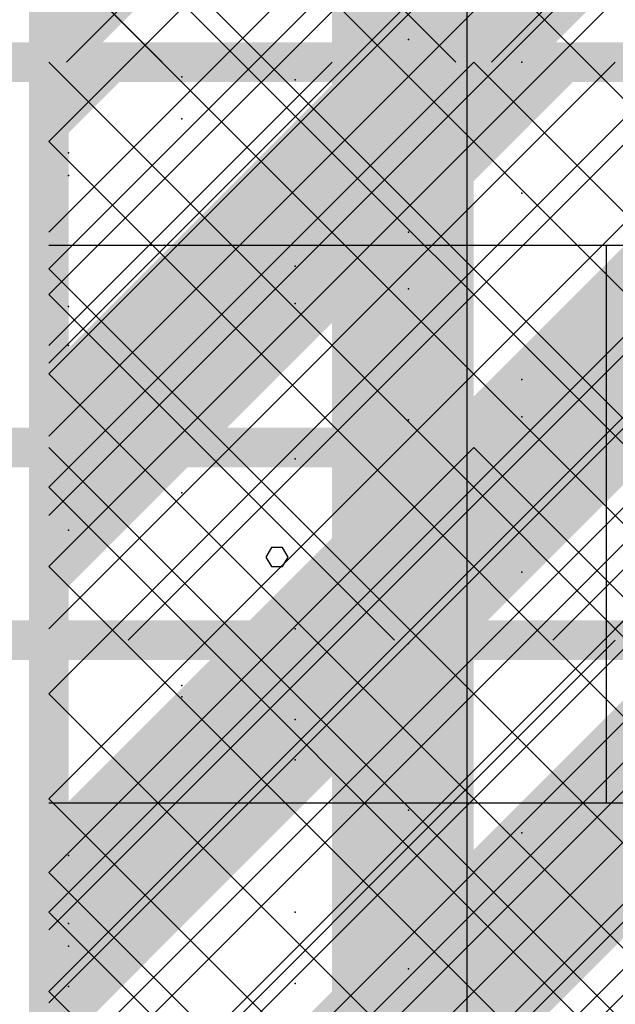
# Model space of a CAD drawing. Extents: x -2 to 113, y -136 to 16.
# Tile 269 of 541: x 49.71 to 51.25, y -30.58 to -28.03. Entities that reach past the tile are written whole.
import ezdxf

# ---------------------------------------------------------------- set-up
doc = ezdxf.new("R2010")
doc.units = 0
doc.header["$MEASUREMENT"] = 0
doc.linetypes.add('SOLID', pattern=[0])
doc.layers.get('0').update_dxf_attribs({"linetype": 'SOLID'})
for name, color, linetype in [('1', 7, 'SOLID'), ('10', 7, 'SOLID'), ('11', 7, 'SOLID'), ('12', 7, 'SOLID'), ('13', 7, 'SOLID'), ('14', 7, 'SOLID'), ('15', 7, 'SOLID'), ('16', 7, 'SOLID'), ('17', 7, 'SOLID'), ('18', 7, 'SOLID'), ('19', 7, 'SOLID'), ('2', 7, 'SOLID'), ('20', 7, 'SOLID'), ('21', 7, 'SOLID'), ('22', 7, 'SOLID'), ('23', 7, 'SOLID'), ('24', 7, 'SOLID'), ('25', 7, 'SOLID'), ('26', 7, 'SOLID'), ('27', 7, 'SOLID'), ('28', 7, 'SOLID'), ('29', 7, 'SOLID'), ('3', 7, 'SOLID'), ('30', 7, 'SOLID'), ('31', 7, 'SOLID'), ('32', 7, 'SOLID'), ('33', 7, 'SOLID'), ('34', 7, 'SOLID'), ('35', 7, 'SOLID'), ('36', 7, 'SOLID'), ('37', 7, 'SOLID'), ('38', 7, 'SOLID'), ('39', 7, 'SOLID'), ('4', 7, 'SOLID'), ('40', 7, 'SOLID'), ('41', 7, 'SOLID'), ('42', 7, 'SOLID'), ('43', 7, 'SOLID'), ('44', 7, 'SOLID'), ('45', 7, 'SOLID'), ('46', 7, 'SOLID'), ('47', 7, 'SOLID'), ('48', 7, 'SOLID'), ('49', 7, 'SOLID'), ('5', 7, 'SOLID'), ('50', 7, 'SOLID'), ('51', 7, 'SOLID'), ('52', 7, 'SOLID'), ('53', 7, 'SOLID'), ('54', 7, 'SOLID'), ('55', 7, 'SOLID'), ('56', 7, 'SOLID'), ('57', 7, 'SOLID'), ('58', 7, 'SOLID'), ('59', 7, 'SOLID'), ('6', 7, 'SOLID'), ('60', 7, 'SOLID'), ('61', 7, 'SOLID'), ('62', 7, 'SOLID'), ('63', 7, 'SOLID'), ('64', 7, 'SOLID'), ('65', 7, 'SOLID'), ('66', 7, 'SOLID'), ('67', 7, 'SOLID'), ('68', 7, 'SOLID'), ('7', 7, 'SOLID'), ('8', 7, 'SOLID'), ('9', 7, 'SOLID')]:
    doc.layers.add(name, color=color, linetype=linetype)

msp = doc.modelspace()

# ---------------------------------------------------------------- linework, layer by layer
at = {"color": 7, "linetype": 'SOLID', "const_width": 0.1029}
msp.add_lwpolyline([(49.7825, -13.1385), (49.7825, -125.6385)], dxfattribs=at)
at = {"color": 7}
for p in [(51.0104, -28.1385), (49.8339, -28.4326), (50.7163, -28.7267), (50.4222, -29.6091), (49.8339, -30.1973), (50.7163, -30.4915)]:
    msp.add_point(p, dxfattribs=at)
at = {"layer": '1', "color": 7, "linetype": 'SOLID', "const_width": 0.1029}
msp.add_lwpolyline([(49.7825, -13.1385), (49.7825, -125.6385)], dxfattribs=at)
at = {"layer": '1', "color": 7, "linetype": 'SOLID'}
for points in [[(49.7825, -28.6134), (54.1942, -28.6134)], [(51.2299, -30.0608), (51.2299, -28.6134)], [(49.7825, -30.0608), (54.1942, -30.0608)]]:
    msp.add_lwpolyline(points, dxfattribs=at)
at = {"layer": '10', "color": 7, "linetype": 'SOLID', "const_width": 0.1029}
msp.add_lwpolyline([(49.7825, -13.1385), (49.7825, -125.6385)], dxfattribs=at)
at = {"layer": '10', "color": 7, "linetype": 'SOLID'}
for points in [[(49.7825, -28.5797), (52.7237, -25.6385)], [(49.7825, -30.0503), (54.1942, -25.6385)], [(50.6648, -30.6385), (54.1942, -27.1091)]]:
    msp.add_lwpolyline(points, dxfattribs=at)
at = {"layer": '10', "color": 7}
for p in [(51.0104, -28.1385), (49.8339, -28.4326), (50.7163, -28.7267), (50.4222, -29.6091), (49.8339, -30.1973), (50.7163, -30.4915)]:
    msp.add_point(p, dxfattribs=at)
at = {"layer": '11', "color": 7, "linetype": 'SOLID', "const_width": 0.1029}
msp.add_lwpolyline([(49.7825, -13.1385), (49.7825, -125.6385)], dxfattribs=at)
at = {"layer": '11', "color": 7, "linetype": 'SOLID'}
for points in [[(50.8681, -45.6385), (50.8681, -25.6385)], [(50.4037, -29.4227), (50.3892, -29.3978), (50.3603, -29.3978), (50.3458, -29.4227), (50.3603, -29.4476), (50.3892, -29.4476), (50.4037, -29.4227)]]:
    msp.add_lwpolyline(points, dxfattribs=at)
at = {"layer": '12', "color": 7, "linetype": 'SOLID', "const_width": 0.1029}
for points in [[(49.7825, -13.1385), (49.7825, -125.6385)], [(13.0178, -29.6385), (13.7531, -29.6385), (14.4884, -35.9896), (48.3119, -35.9896), (49.0472, -29.6385), (49.7825, -29.6385)], [(49.7825, -29.6385), (54.1942, -29.6385)]]:
    msp.add_lwpolyline(points, dxfattribs=at)
at = {"layer": '12', "color": 7, "linetype": 'SOLID'}
msp.add_lwpolyline([(49.7825, -31.1091), (51.2531, -29.6385)], dxfattribs=at)
at = {"layer": '12', "color": 7}
for p in [(50.7163, -28.0797), (49.8339, -28.3738), (50.4222, -28.6679), (51.0104, -28.962), (50.1281, -29.2562), (50.1281, -29.7856), (50.7163, -30.0797), (49.8339, -30.3738)]:
    msp.add_point(p, dxfattribs=at)
at = {"layer": '13', "color": 7, "linetype": 'SOLID', "const_width": 0.1029}
msp.add_lwpolyline([(49.7825, -13.1385), (49.7825, -125.6385)], dxfattribs=at)
at = {"layer": '13', "color": 7, "linetype": 'SOLID'}
for points in [[(50.8681, -45.6385), (50.8681, -25.6385)], [(50.4037, -29.4227), (50.3892, -29.3978), (50.3603, -29.3978), (50.3458, -29.4227), (50.3603, -29.4476), (50.3892, -29.4476), (50.4037, -29.4227)]]:
    msp.add_lwpolyline(points, dxfattribs=at)
at = {"layer": '14', "color": 7, "linetype": 'SOLID', "const_width": 0.1029}
for points in [[(49.7825, -13.1385), (49.7825, -125.6385)], [(13.0178, -29.6385), (13.7531, -29.6385), (14.4884, -39.1771), (48.3119, -39.1771), (49.0472, -29.6385), (49.7825, -29.6385)], [(49.7825, -29.6385), (54.1942, -29.6385)]]:
    msp.add_lwpolyline(points, dxfattribs=at)
at = {"layer": '14', "color": 7}
for p in [(50.7163, -28.0797), (49.8339, -28.3738), (50.4222, -28.6679), (51.0104, -28.962), (50.1281, -29.2562), (50.1281, -29.7856), (50.7163, -30.0797), (49.8339, -30.3738)]:
    msp.add_point(p, dxfattribs=at)
at = {"layer": '15', "color": 7, "linetype": 'SOLID', "const_width": 0.1029}
msp.add_lwpolyline([(49.7825, -13.1385), (49.7825, -125.6385)], dxfattribs=at)
at = {"layer": '15', "color": 7, "linetype": 'SOLID'}
for points in [[(50.8681, -45.6385), (50.8681, -25.6385)], [(50.4037, -29.4227), (50.3892, -29.3978), (50.3603, -29.3978), (50.3458, -29.4227), (50.3603, -29.4476), (50.3892, -29.4476), (50.4037, -29.4227)]]:
    msp.add_lwpolyline(points, dxfattribs=at)
at = {"layer": '16', "color": 7, "linetype": 'SOLID', "const_width": 0.1029}
for points in [[(49.7825, -13.1385), (49.7825, -125.6385)], [(13.0178, -29.6385), (13.7531, -29.6385), (14.4884, -40.0595), (48.3119, -40.0595), (49.0472, -29.6385), (49.7825, -29.6385)], [(49.7825, -29.6385), (54.1942, -29.6385)]]:
    msp.add_lwpolyline(points, dxfattribs=at)
at = {"layer": '16', "color": 7, "linetype": 'SOLID'}
for points in [[(49.7825, -28.7415), (50.8854, -27.6385)], [(49.7828, -27.6385), (49.783, -27.6388), (51.7827, -29.6385)], [(49.9884, -29.6385), (51.9884, -27.6385)], [(51.0913, -29.6385), (53.0913, -27.6385)], [(49.7825, -28.7415), (50.6795, -29.6385)], [(49.7825, -31.1091), (51.2531, -29.6385)]]:
    msp.add_lwpolyline(points, dxfattribs=at)
at = {"layer": '16', "color": 7}
for p in [(50.1281, -29.7856), (50.7163, -30.0797), (49.8339, -30.3738)]:
    msp.add_point(p, dxfattribs=at)
at = {"layer": '17', "color": 7, "linetype": 'SOLID', "const_width": 0.1029}
msp.add_lwpolyline([(49.7825, -13.1385), (49.7825, -125.6385)], dxfattribs=at)
at = {"layer": '17', "color": 7, "linetype": 'SOLID'}
for points in [[(50.8681, -45.6385), (50.8681, -25.6385)], [(50.4037, -29.4227), (50.3892, -29.3978), (50.3603, -29.3978), (50.3458, -29.4227), (50.3603, -29.4476), (50.3892, -29.4476), (50.4037, -29.4227)]]:
    msp.add_lwpolyline(points, dxfattribs=at)
at = {"layer": '18', "color": 7, "linetype": 'SOLID', "const_width": 0.1029}
for points in [[(49.7825, -13.1385), (49.7825, -125.6385)], [(13.0178, -28.1385), (13.7531, -28.1385), (14.4884, -33.0172), (48.3119, -33.0172), (49.0472, -28.1385), (49.7825, -28.1385)], [(49.7825, -28.1385), (54.1942, -28.1385)]]:
    msp.add_lwpolyline(points, dxfattribs=at)
at = {"layer": '18', "color": 7, "linetype": 'SOLID'}
for points in [[(49.7825, -29.6091), (51.2531, -28.1385)], [(50.2237, -30.6385), (52.7237, -28.1385)]]:
    msp.add_lwpolyline(points, dxfattribs=at)
at = {"layer": '18', "color": 7}
for p in [(51.0104, -28.1385), (50.1281, -28.2856), (50.7163, -28.5797), (49.8339, -28.8738), (50.4222, -29.1679), (51.0104, -29.462), (50.1281, -29.7562), (50.4222, -30.3444)]:
    msp.add_point(p, dxfattribs=at)
at = {"layer": '19', "color": 7, "linetype": 'SOLID', "const_width": 0.1029}
msp.add_lwpolyline([(49.7825, -13.1385), (49.7825, -125.6385)], dxfattribs=at)
at = {"layer": '19', "color": 7, "linetype": 'SOLID'}
for points in [[(50.8681, -45.6385), (50.8681, -25.6385)], [(50.4037, -29.4227), (50.3892, -29.3978), (50.3603, -29.3978), (50.3458, -29.4227), (50.3603, -29.4476), (50.3892, -29.4476), (50.4037, -29.4227)]]:
    msp.add_lwpolyline(points, dxfattribs=at)
at = {"layer": '2', "color": 7, "linetype": 'SOLID', "const_width": 0.1029}
msp.add_lwpolyline([(49.7825, -13.1385), (49.7825, -125.6385)], dxfattribs=at)
at = {"layer": '2', "color": 7}
for p in [(50.7163, -28.0797), (49.8339, -28.3738), (50.4222, -28.6679), (51.0104, -28.962), (50.1281, -29.2562), (50.4222, -29.8444), (51.0104, -30.1385), (49.8339, -30.4326)]:
    msp.add_point(p, dxfattribs=at)
at = {"layer": '20', "color": 7, "linetype": 'SOLID', "const_width": 0.1029}
msp.add_lwpolyline([(49.7825, -13.1385), (49.7825, -125.6385)], dxfattribs=at)
at = {"layer": '20', "color": 7}
for p in [(50.7163, -28.0797), (49.8339, -28.3738), (50.4222, -28.6679), (51.0104, -28.962), (50.1281, -29.2562), (50.4222, -29.8444), (51.0104, -30.1385), (49.8339, -30.4326)]:
    msp.add_point(p, dxfattribs=at)
at = {"layer": '21', "color": 7, "linetype": 'SOLID', "const_width": 0.1029}
msp.add_lwpolyline([(49.7825, -13.1385), (49.7825, -125.6385)], dxfattribs=at)
at = {"layer": '21', "color": 7, "linetype": 'SOLID'}
for points in [[(50.8681, -45.6385), (50.8681, -25.6385)], [(50.4037, -29.4227), (50.3892, -29.3978), (50.3603, -29.3978), (50.3458, -29.4227), (50.3603, -29.4476), (50.3892, -29.4476), (50.4037, -29.4227)]]:
    msp.add_lwpolyline(points, dxfattribs=at)
at = {"layer": '22', "color": 7, "linetype": 'SOLID', "const_width": 0.1029}
msp.add_lwpolyline([(49.7825, -13.1385), (49.7825, -125.6385)], dxfattribs=at)
at = {"layer": '22', "color": 7, "linetype": 'SOLID'}
for points in [[(49.7825, -28.5797), (52.7237, -25.6385)], [(49.7825, -30.0503), (54.1942, -25.6385)], [(50.6648, -30.6385), (54.1942, -27.1091)]]:
    msp.add_lwpolyline(points, dxfattribs=at)
at = {"layer": '22', "color": 7}
for p in [(51.0104, -28.1385), (49.8339, -28.4326), (50.7163, -28.7267), (50.4222, -29.6091), (49.8339, -30.1973), (50.7163, -30.4915)]:
    msp.add_point(p, dxfattribs=at)
at = {"layer": '23', "color": 7, "linetype": 'SOLID', "const_width": 0.1029}
msp.add_lwpolyline([(49.7825, -13.1385), (49.7825, -125.6385)], dxfattribs=at)
at = {"layer": '23', "color": 7, "linetype": 'SOLID'}
for points in [[(50.8681, -45.6385), (50.8681, -25.6385)], [(50.4037, -29.4227), (50.3892, -29.3978), (50.3603, -29.3978), (50.3458, -29.4227), (50.3603, -29.4476), (50.3892, -29.4476), (50.4037, -29.4227)]]:
    msp.add_lwpolyline(points, dxfattribs=at)
at = {"layer": '24', "color": 7, "linetype": 'SOLID', "const_width": 0.1029}
msp.add_lwpolyline([(49.7825, -13.1385), (49.7825, -125.6385)], dxfattribs=at)
at = {"layer": '24', "color": 7, "linetype": 'SOLID'}
for points in [[(49.7825, -28.5797), (52.7237, -25.6385)], [(49.7825, -30.0503), (54.1942, -25.6385)], [(50.6648, -30.6385), (54.1942, -27.1091)]]:
    msp.add_lwpolyline(points, dxfattribs=at)
at = {"layer": '24', "color": 7}
for p in [(51.0104, -28.1385), (49.8339, -28.4326), (50.7163, -28.7267), (50.4222, -29.6091), (49.8339, -30.1973), (50.7163, -30.4915)]:
    msp.add_point(p, dxfattribs=at)
at = {"layer": '25', "color": 7, "linetype": 'SOLID', "const_width": 0.1029}
msp.add_lwpolyline([(49.7825, -13.1385), (49.7825, -125.6385)], dxfattribs=at)
at = {"layer": '25', "color": 7, "linetype": 'SOLID'}
for points in [[(50.8681, -45.6385), (50.8681, -25.6385)], [(50.4037, -29.4227), (50.3892, -29.3978), (50.3603, -29.3978), (50.3458, -29.4227), (50.3603, -29.4476), (50.3892, -29.4476), (50.4037, -29.4227)]]:
    msp.add_lwpolyline(points, dxfattribs=at)
at = {"layer": '26', "color": 7, "linetype": 'SOLID', "const_width": 0.1029}
msp.add_lwpolyline([(49.7825, -13.1385), (49.7825, -125.6385)], dxfattribs=at)
at = {"layer": '26', "color": 7}
for p in [(51.0104, -28.1385), (49.8339, -28.4326), (50.7163, -28.7267), (50.4222, -29.6091), (49.8339, -30.1973), (50.7163, -30.4915)]:
    msp.add_point(p, dxfattribs=at)
at = {"layer": '27', "color": 7, "linetype": 'SOLID', "const_width": 0.1029}
msp.add_lwpolyline([(49.7825, -13.1385), (49.7825, -125.6385)], dxfattribs=at)
at = {"layer": '27', "color": 7}
for points in [[(49.7825, -28.9326), (50.9589, -28.2267), (49.7825, -28.9326), (50.7237, -27.9915)], [(49.7825, -27.9915), (50.0178, -27.9915), (49.7825, -27.9915), (49.7825, -28.2267)], [(50.9589, -28.2267), (50.9589, -27.9915), (50.9589, -28.2267), (50.7237, -27.9915)], [(50.9589, -28.9326), (52.1354, -28.2267), (50.9589, -28.9326), (51.9001, -27.9915)], [(50.9589, -27.9915), (51.1942, -27.9915), (50.9589, -27.9915), (50.9589, -28.2267)], [(49.7825, -28.9326), (50.0178, -29.1679), (49.7825, -28.9326), (50.9589, -28.2267)], [(50.9589, -28.9326), (51.1942, -29.1679), (50.9589, -28.9326), (52.1354, -28.2267)], [(49.7825, -28.9326), (49.7825, -29.1679), (49.7825, -28.9326), (50.0178, -29.1679)], [(50.9589, -28.9326), (50.9589, -29.1679), (50.9589, -28.9326), (50.7237, -29.1679)], [(50.9589, -28.9326), (50.9589, -29.1679), (50.9589, -28.9326), (51.1942, -29.1679)], [(49.7825, -30.1091), (50.9589, -29.4032), (49.7825, -30.1091), (50.7237, -29.1679)], [(49.7825, -29.1679), (50.0178, -29.1679), (49.7825, -29.1679), (49.7825, -29.4032)], [(50.9589, -29.4032), (50.9589, -29.1679), (50.9589, -29.4032), (50.7237, -29.1679)], [(50.9589, -30.1091), (52.1354, -29.4032), (50.9589, -30.1091), (51.9001, -29.1679)], [(50.9589, -29.1679), (51.1942, -29.1679), (50.9589, -29.1679), (50.9589, -29.4032)], [(49.7825, -30.1091), (50.0178, -30.3444), (49.7825, -30.1091), (50.9589, -29.4032)], [(50.9589, -30.1091), (51.1942, -30.3444), (50.9589, -30.1091), (52.1354, -29.4032)], [(49.7825, -30.1091), (49.7825, -30.3444), (49.7825, -30.1091), (50.0178, -30.3444)], [(50.9589, -30.1091), (50.9589, -30.3444), (50.9589, -30.1091), (50.7237, -30.3444)], [(50.9589, -30.1091), (50.9589, -30.3444), (50.9589, -30.1091), (51.1942, -30.3444)], [(49.7825, -31.2856), (50.9589, -30.5797), (49.7825, -31.2856), (50.7237, -30.3444)], [(49.7825, -30.3444), (50.0178, -30.3444), (49.7825, -30.3444), (49.7825, -30.5797)], [(50.9589, -30.5797), (50.9589, -30.3444), (50.9589, -30.5797), (50.7237, -30.3444)], [(50.9589, -31.2856), (52.1354, -30.5797), (50.9589, -31.2856), (51.9001, -30.3444)], [(50.9589, -30.3444), (51.1942, -30.3444), (50.9589, -30.3444), (50.9589, -30.5797)], [(49.7825, -31.2856), (50.0178, -31.5209), (49.7825, -31.2856), (50.9589, -30.5797)], [(50.9589, -31.2856), (51.1942, -31.5209), (50.9589, -31.2856), (52.1354, -30.5797)]]:
    msp.add_solid(points, dxfattribs=at)
at = {"layer": '28', "color": 7, "linetype": 'SOLID', "const_width": 0.1029}
msp.add_lwpolyline([(49.7825, -13.1385), (49.7825, -125.6385)], dxfattribs=at)
at = {"layer": '28', "color": 7}
for p in [(51.0104, -28.1385), (49.8339, -28.4326), (50.7163, -28.7267), (50.4222, -29.6091), (49.8339, -30.1973), (50.7163, -30.4915)]:
    msp.add_point(p, dxfattribs=at)
at = {"layer": '29', "color": 7, "linetype": 'SOLID', "const_width": 0.1029}
msp.add_lwpolyline([(49.7825, -13.1385), (49.7825, -125.6385)], dxfattribs=at)
at = {"layer": '29', "color": 7}
for p in [(51.0104, -28.1385), (49.8339, -28.4326), (50.7163, -28.7267), (50.4222, -29.6091), (49.8339, -30.1973), (50.7163, -30.4915)]:
    msp.add_point(p, dxfattribs=at)
at = {"layer": '3', "color": 7, "linetype": 'SOLID', "const_width": 0.1029}
msp.add_lwpolyline([(49.7825, -13.1385), (49.7825, -125.6385)], dxfattribs=at)
at = {"layer": '3', "color": 7, "linetype": 'SOLID'}
for points in [[(50.8681, -45.6385), (50.8681, -25.6385)], [(50.4037, -29.4227), (50.3892, -29.3978), (50.3603, -29.3978), (50.3458, -29.4227), (50.3603, -29.4476), (50.3892, -29.4476), (50.4037, -29.4227)]]:
    msp.add_lwpolyline(points, dxfattribs=at)
at = {"layer": '30', "color": 7, "linetype": 'SOLID', "const_width": 0.1029}
for points in [[(49.7825, -13.1385), (49.7825, -125.6385)], [(13.0178, -28.1385), (13.7531, -28.1385), (14.4884, -33.0172), (48.3119, -33.0172), (49.0472, -28.1385), (49.7825, -28.1385)], [(49.7825, -28.1385), (54.1942, -28.1385)]]:
    msp.add_lwpolyline(points, dxfattribs=at)
at = {"layer": '30', "color": 7, "linetype": 'SOLID'}
for points in [[(50.2237, -28.1385), (52.7237, -25.6385)], [(49.7825, -28.8738), (50.5178, -28.1385)], [(49.7825, -29.6091), (51.2531, -28.1385)], [(49.7825, -30.3444), (51.9884, -28.1385)], [(50.2237, -30.6385), (52.7237, -28.1385)], [(50.9589, -30.6385), (53.4589, -28.1385)]]:
    msp.add_lwpolyline(points, dxfattribs=at)
at = {"layer": '30', "color": 7}
msp.add_point((51.0104, -28.1385), dxfattribs=at)
at = {"layer": '31', "color": 7, "linetype": 'SOLID', "const_width": 0.1029}
msp.add_lwpolyline([(49.7825, -13.1385), (49.7825, -125.6385)], dxfattribs=at)
at = {"layer": '31', "color": 7, "linetype": 'SOLID'}
for points in [[(49.7825, -28.5797), (52.7237, -25.6385)], [(49.7825, -30.0503), (54.1942, -25.6385)], [(50.8681, -45.6385), (50.8681, -25.6385)], [(49.7825, -31.5209), (54.1942, -27.1091)], [(50.4037, -29.4227), (50.3892, -29.3978), (50.3603, -29.3978), (50.3458, -29.4227), (50.3603, -29.4476), (50.3892, -29.4476), (50.4037, -29.4227)]]:
    msp.add_lwpolyline(points, dxfattribs=at)
at = {"layer": '31', "color": 7}
for p in [(51.0104, -28.1385), (49.8339, -28.4326), (50.7163, -28.7267), (50.4222, -29.6091), (49.8339, -30.1973), (50.7163, -30.4915)]:
    msp.add_point(p, dxfattribs=at)
at = {"layer": '32', "color": 7, "linetype": 'SOLID', "const_width": 0.1029}
msp.add_lwpolyline([(49.7825, -13.1385), (49.7825, -125.6385)], dxfattribs=at)
at = {"layer": '32', "color": 7, "linetype": 'SOLID'}
for points in [[(49.7825, -28.5797), (52.7237, -25.6385)], [(49.7825, -30.0503), (54.1942, -25.6385)], [(49.7825, -31.5209), (54.1942, -27.1091)]]:
    msp.add_lwpolyline(points, dxfattribs=at)
at = {"layer": '32', "color": 7}
for p in [(51.0104, -28.1385), (49.8339, -28.4326), (50.7163, -28.7267), (50.4222, -29.6091), (49.8339, -30.1973), (50.7163, -30.4915)]:
    msp.add_point(p, dxfattribs=at)
at = {"layer": '33', "color": 7, "linetype": 'SOLID', "const_width": 0.1029}
msp.add_lwpolyline([(49.7825, -13.1385), (49.7825, -125.6385)], dxfattribs=at)
at = {"layer": '33', "color": 7, "linetype": 'SOLID'}
for points in [[(49.7825, -28.5797), (52.7237, -25.6385)], [(49.7825, -30.0503), (54.1942, -25.6385)], [(49.7825, -31.5209), (54.1942, -27.1091)]]:
    msp.add_lwpolyline(points, dxfattribs=at)
at = {"layer": '33', "color": 7}
for p in [(51.0104, -28.1385), (49.8339, -28.4326), (50.7163, -28.7267), (50.4222, -29.6091), (49.8339, -30.1973), (50.7163, -30.4915)]:
    msp.add_point(p, dxfattribs=at)
at = {"layer": '34', "color": 7, "linetype": 'SOLID', "const_width": 0.1029}
msp.add_lwpolyline([(49.7825, -13.1385), (49.7825, -125.6385)], dxfattribs=at)
at = {"layer": '34', "color": 7, "linetype": 'SOLID'}
for points in [[(49.7825, -28.5797), (52.7237, -25.6385)], [(49.7825, -30.0503), (54.1942, -25.6385)], [(49.7825, -31.5209), (54.1942, -27.1091)]]:
    msp.add_lwpolyline(points, dxfattribs=at)
at = {"layer": '34', "color": 7}
for p in [(51.0104, -28.1385), (49.8339, -28.4326), (50.7163, -28.7267), (50.4222, -29.6091), (49.8339, -30.1973), (50.7163, -30.4915)]:
    msp.add_point(p, dxfattribs=at)
at = {"layer": '35', "color": 7, "linetype": 'SOLID', "const_width": 0.1029}
msp.add_lwpolyline([(49.7825, -13.1385), (49.7825, -125.6385)], dxfattribs=at)
at = {"layer": '35', "color": 7, "linetype": 'SOLID'}
for points in [[(49.7825, -28.5797), (52.7237, -25.6385)], [(49.7825, -30.0503), (54.1942, -25.6385)], [(49.7825, -31.5209), (54.1942, -27.1091)]]:
    msp.add_lwpolyline(points, dxfattribs=at)
at = {"layer": '35', "color": 7}
for p in [(51.0104, -28.1385), (49.8339, -28.4326), (50.7163, -28.7267), (50.4222, -29.6091), (49.8339, -30.1973), (50.7163, -30.4915)]:
    msp.add_point(p, dxfattribs=at)
at = {"layer": '36', "color": 7, "linetype": 'SOLID', "const_width": 0.1029}
msp.add_lwpolyline([(49.7825, -13.1385), (49.7825, -125.6385)], dxfattribs=at)
at = {"layer": '36', "color": 7, "linetype": 'SOLID'}
for points in [[(49.7825, -28.5797), (52.7237, -25.6385)], [(49.7825, -30.0503), (54.1942, -25.6385)], [(49.7825, -31.5209), (54.1942, -27.1091)]]:
    msp.add_lwpolyline(points, dxfattribs=at)
at = {"layer": '36', "color": 7}
for p in [(51.0104, -28.1385), (49.8339, -28.4326), (50.7163, -28.7267), (50.4222, -29.6091), (49.8339, -30.1973), (50.7163, -30.4915)]:
    msp.add_point(p, dxfattribs=at)
at = {"layer": '37', "color": 7, "linetype": 'SOLID', "const_width": 0.1029}
msp.add_lwpolyline([(49.7825, -13.1385), (49.7825, -125.6385)], dxfattribs=at)
at = {"layer": '37', "color": 7, "linetype": 'SOLID'}
for points in [[(49.7825, -28.5797), (52.7237, -25.6385)], [(49.7825, -30.0503), (54.1942, -25.6385)], [(49.7825, -31.5209), (54.1942, -27.1091)]]:
    msp.add_lwpolyline(points, dxfattribs=at)
at = {"layer": '37', "color": 7}
for p in [(51.0104, -28.1385), (49.8339, -28.4326), (50.7163, -28.7267), (50.4222, -29.6091), (49.8339, -30.1973), (50.7163, -30.4915)]:
    msp.add_point(p, dxfattribs=at)
at = {"layer": '38', "color": 7, "linetype": 'SOLID', "const_width": 0.1029}
msp.add_lwpolyline([(49.7825, -13.1385), (49.7825, -125.6385)], dxfattribs=at)
at = {"layer": '38', "color": 7, "linetype": 'SOLID'}
for points in [[(49.7825, -28.5797), (52.7237, -25.6385)], [(49.7825, -30.0503), (54.1942, -25.6385)], [(49.7825, -31.5209), (54.1942, -27.1091)]]:
    msp.add_lwpolyline(points, dxfattribs=at)
at = {"layer": '38', "color": 7}
for p in [(51.0104, -28.1385), (49.8339, -28.4326), (50.7163, -28.7267), (50.4222, -29.6091), (49.8339, -30.1973), (50.7163, -30.4915)]:
    msp.add_point(p, dxfattribs=at)
at = {"layer": '39', "color": 7, "linetype": 'SOLID', "const_width": 0.1029}
for points in [[(49.7825, -13.1385), (49.7825, -125.6385)], [(13.0178, -28.1385), (13.7531, -28.1385), (14.4884, -31.1422), (48.3119, -31.1422), (49.0472, -28.1385), (49.7825, -28.1385)], [(49.7825, -28.1385), (54.1942, -28.1385)]]:
    msp.add_lwpolyline(points, dxfattribs=at)
at = {"layer": '39', "color": 7, "linetype": 'SOLID'}
for points in [[(50.5913, -28.1385), (53.0913, -25.6385)], [(49.7825, -26.7415), (51.1795, -28.1385)], [(49.7825, -27.8444), (50.0766, -28.1385)], [(49.7825, -29.6091), (51.2531, -28.1385)], [(49.7825, -31.0797), (52.7237, -28.1385)]]:
    msp.add_lwpolyline(points, dxfattribs=at)
at = {"layer": '39', "color": 7}
for p in [(50.1281, -28.2856), (50.7163, -28.5797), (49.8339, -28.8738), (50.4222, -29.1679), (51.0104, -29.462), (50.1281, -29.7562), (50.4222, -30.3444)]:
    msp.add_point(p, dxfattribs=at)
at = {"layer": '4', "color": 7, "linetype": 'SOLID', "const_width": 0.1029}
for points in [[(49.7825, -13.1385), (49.7825, -125.6385)], [(13.0178, -29.6385), (13.7531, -29.6385), (14.4884, -33.6734), (48.3119, -33.6734), (49.0472, -29.6385), (49.7825, -29.6385)], [(49.7825, -29.6385), (54.1942, -29.6385)]]:
    msp.add_lwpolyline(points, dxfattribs=at)
at = {"layer": '4', "color": 7, "linetype": 'SOLID'}
msp.add_lwpolyline([(49.7825, -31.1091), (51.2531, -29.6385)], dxfattribs=at)
at = {"layer": '4', "color": 7}
for p in [(51.0104, -28.1385), (49.8339, -28.4326), (50.7163, -28.7267), (50.4222, -29.6091), (50.1281, -29.7856), (50.7163, -30.0797), (49.8339, -30.3738)]:
    msp.add_point(p, dxfattribs=at)
at = {"layer": '40', "color": 7, "linetype": 'SOLID', "const_width": 0.1029}
msp.add_lwpolyline([(49.7825, -13.1385), (49.7825, -125.6385)], dxfattribs=at)
at = {"layer": '40', "color": 7}
for p in [(51.0104, -28.1385), (49.8339, -28.4326), (50.7163, -28.7267), (50.4222, -29.6091), (49.8339, -30.1973), (50.7163, -30.4915)]:
    msp.add_point(p, dxfattribs=at)
at = {"layer": '41', "color": 7, "linetype": 'SOLID', "const_width": 0.1029}
for points in [[(49.7825, -13.1385), (49.7825, -125.6385)], [(13.0178, -28.1385), (13.7531, -28.1385), (14.4884, -31.1422), (48.3119, -31.1422), (49.0472, -28.1385), (49.7825, -28.1385)], [(49.7825, -28.1385), (54.1942, -28.1385)]]:
    msp.add_lwpolyline(points, dxfattribs=at)
at = {"layer": '41', "color": 7, "linetype": 'SOLID'}
msp.add_lwpolyline([(50.2237, -28.1385), (52.7237, -25.6385)], dxfattribs=at)
at = {"layer": '41', "color": 7}
msp.add_point((51.0104, -28.1385), dxfattribs=at)
for points in [[(49.7825, -29.0797), (50.9589, -28.3738), (49.7825, -29.0797), (50.7237, -28.1385)], [(49.7825, -28.1385), (50.0178, -28.1385), (49.7825, -28.1385), (49.7825, -28.3738)], [(50.9589, -28.3738), (50.9589, -28.1385), (50.9589, -28.3738), (50.7237, -28.1385)], [(50.9589, -29.0797), (52.1354, -28.3738), (50.9589, -29.0797), (51.9001, -28.1385)], [(50.9589, -28.1385), (51.1942, -28.1385), (50.9589, -28.1385), (50.9589, -28.3738)], [(49.7825, -29.0797), (50.0178, -29.315), (49.7825, -29.0797), (50.9589, -28.3738)], [(50.9589, -29.0797), (51.1942, -29.315), (50.9589, -29.0797), (52.1354, -28.3738)], [(49.7825, -29.0797), (49.7825, -29.315), (49.7825, -29.0797), (50.0178, -29.315)], [(50.9589, -29.0797), (50.9589, -29.315), (50.9589, -29.0797), (50.7237, -29.315)], [(50.9589, -29.0797), (50.9589, -29.315), (50.9589, -29.0797), (51.1942, -29.315)], [(49.7825, -30.2562), (50.9589, -29.5503), (49.7825, -30.2562), (50.7237, -29.315)], [(49.7825, -29.315), (50.0178, -29.315), (49.7825, -29.315), (49.7825, -29.5503)], [(50.9589, -29.5503), (50.9589, -29.315), (50.9589, -29.5503), (50.7237, -29.315)], [(50.9589, -30.2562), (52.1354, -29.5503), (50.9589, -30.2562), (51.9001, -29.315)], [(50.9589, -29.315), (51.1942, -29.315), (50.9589, -29.315), (50.9589, -29.5503)], [(49.7825, -30.2562), (50.0178, -30.4915), (49.7825, -30.2562), (50.9589, -29.5503)], [(50.9589, -30.2562), (51.1942, -30.4915), (50.9589, -30.2562), (52.1354, -29.5503)], [(49.7825, -30.2562), (49.7825, -30.4915), (49.7825, -30.2562), (50.0178, -30.4915)], [(50.9589, -30.2562), (50.9589, -30.4915), (50.9589, -30.2562), (50.7237, -30.4915)], [(50.9589, -30.2562), (50.9589, -30.4915), (50.9589, -30.2562), (51.1942, -30.4915)], [(50.0178, -30.4915), (49.7826, -30.4915), (49.8708, -30.6385), (49.7826, -30.6385)], [(50.9589, -30.4915), (50.7237, -30.4915), (50.9589, -30.6385), (50.5766, -30.6385)], [(51.1942, -30.4915), (50.9589, -30.4915), (51.0472, -30.6385), (50.9589, -30.6385)]]:
    msp.add_solid(points, dxfattribs=at)
at = {"layer": '42', "color": 7, "linetype": 'SOLID', "const_width": 0.1029}
msp.add_lwpolyline([(49.7825, -13.1385), (49.7825, -125.6385)], dxfattribs=at)
at = {"layer": '42', "color": 7}
for p in [(51.0104, -28.1385), (49.8339, -28.4326), (50.7163, -28.7267), (50.4222, -29.6091), (49.8339, -30.1973), (50.7163, -30.4915)]:
    msp.add_point(p, dxfattribs=at)
at = {"layer": '43', "color": 7, "linetype": 'SOLID', "const_width": 0.1029}
msp.add_lwpolyline([(49.7825, -13.1385), (49.7825, -125.6385)], dxfattribs=at)
at = {"layer": '43', "color": 7, "linetype": 'SOLID'}
for points in [[(49.7825, -28.5797), (52.7237, -25.6385)], [(49.7825, -30.0503), (54.1942, -25.6385)], [(49.7825, -31.5209), (54.1942, -27.1091)]]:
    msp.add_lwpolyline(points, dxfattribs=at)
at = {"layer": '43', "color": 7}
for p in [(51.0104, -28.1385), (49.8339, -28.4326), (50.7163, -28.7267), (50.4222, -29.6091), (49.8339, -30.1973), (50.7163, -30.4915)]:
    msp.add_point(p, dxfattribs=at)
at = {"layer": '44', "color": 7, "linetype": 'SOLID', "const_width": 0.1029}
msp.add_lwpolyline([(49.7825, -13.1385), (49.7825, -125.6385)], dxfattribs=at)
at = {"layer": '44', "color": 7, "linetype": 'SOLID'}
for points in [[(50.8681, -45.6385), (50.8681, -25.6385)], [(50.4037, -29.4227), (50.3892, -29.3978), (50.3603, -29.3978), (50.3458, -29.4227), (50.3603, -29.4476), (50.3892, -29.4476), (50.4037, -29.4227)]]:
    msp.add_lwpolyline(points, dxfattribs=at)
at = {"layer": '45', "color": 7, "linetype": 'SOLID', "const_width": 0.1029}
msp.add_lwpolyline([(49.7825, -13.1385), (49.7825, -125.6385)], dxfattribs=at)
at = {"layer": '45', "color": 7}
for p in [(51.0104, -28.1385), (49.8339, -28.4326), (50.7163, -28.7267), (50.4222, -29.6091), (49.8339, -30.1973), (50.7163, -30.4915)]:
    msp.add_point(p, dxfattribs=at)
at = {"layer": '46', "color": 7, "linetype": 'SOLID', "const_width": 0.1029}
msp.add_lwpolyline([(49.7825, -13.1385), (49.7825, -125.6385)], dxfattribs=at)
at = {"layer": '46', "color": 7, "linetype": 'SOLID'}
for points in [[(49.7825, -28.9197), (52.7237, -25.9785)], [(49.7825, -30.3903), (54.1942, -25.9785)], [(49.7825, -31.8609), (54.1942, -27.4491)]]:
    msp.add_lwpolyline(points, dxfattribs=at)
at = {"layer": '46', "color": 7}
for p in [(50.4222, -28.1844), (51.0104, -28.4785), (49.8339, -28.7726), (50.7163, -29.0667), (50.4222, -29.9491), (49.8339, -30.5373)]:
    msp.add_point(p, dxfattribs=at)
at = {"layer": '47', "color": 7, "linetype": 'SOLID', "const_width": 0.1029}
msp.add_lwpolyline([(49.7825, -13.1385), (49.7825, -125.6385)], dxfattribs=at)
at = {"layer": '47', "color": 7, "linetype": 'SOLID'}
for points in [[(49.7825, -28.3444), (51.9884, -26.1385)], [(49.7825, -29.4473), (53.0913, -26.1385)], [(49.7825, -30.5503), (54.1942, -26.1385)], [(49.7825, -27.2415), (53.1795, -30.6385)], [(50.7972, -30.6385), (54.1942, -27.2415)], [(49.7825, -28.3444), (52.0766, -30.6385)], [(49.7825, -29.4473), (50.9737, -30.6385)], [(49.7825, -30.5503), (49.8707, -30.6385)]]:
    msp.add_lwpolyline(points, dxfattribs=at)
at = {"layer": '48', "color": 7, "linetype": 'SOLID', "const_width": 0.1029}
msp.add_lwpolyline([(49.7825, -13.1385), (49.7825, -125.6385)], dxfattribs=at)
at = {"layer": '48', "color": 7}
for p in [(51.0104, -28.1385), (49.8339, -28.4326), (50.7163, -28.7267), (50.4222, -29.6091), (49.8339, -30.1973), (50.7163, -30.4915)]:
    msp.add_point(p, dxfattribs=at)
at = {"layer": '49', "color": 7, "linetype": 'SOLID', "const_width": 0.1029}
for points in [[(49.7825, -13.1385), (49.7825, -125.6385)], [(13.0178, -28.1385), (13.7531, -28.1385), (14.4884, -35.9896), (48.3119, -35.9896), (49.0472, -28.1385), (49.7825, -28.1385)], [(49.7825, -28.1385), (54.1942, -28.1385)]]:
    msp.add_lwpolyline(points, dxfattribs=at)
at = {"layer": '49', "color": 7, "linetype": 'SOLID'}
for points in [[(49.7825, -29.6091), (51.2531, -28.1385)], [(49.7825, -31.0797), (52.7237, -28.1385)]]:
    msp.add_lwpolyline(points, dxfattribs=at)
at = {"layer": '49', "color": 7}
for p in [(50.1281, -28.2856), (50.7163, -28.5797), (49.8339, -28.8738), (50.4222, -29.1679), (51.0104, -29.462), (50.1281, -29.7562), (50.4222, -30.3444)]:
    msp.add_point(p, dxfattribs=at)
at = {"layer": '5', "color": 7, "linetype": 'SOLID', "const_width": 0.1029}
msp.add_lwpolyline([(49.7825, -13.1385), (49.7825, -125.6385)], dxfattribs=at)
at = {"layer": '5', "color": 7, "linetype": 'SOLID'}
for points in [[(50.8681, -45.6385), (50.8681, -25.6385)], [(50.4037, -29.4227), (50.3892, -29.3978), (50.3603, -29.3978), (50.3458, -29.4227), (50.3603, -29.4476), (50.3892, -29.4476), (50.4037, -29.4227)]]:
    msp.add_lwpolyline(points, dxfattribs=at)
at = {"layer": '50', "color": 7, "linetype": 'SOLID', "const_width": 0.1029}
msp.add_lwpolyline([(49.7825, -13.1385), (49.7825, -125.6385)], dxfattribs=at)
at = {"layer": '50', "color": 7, "linetype": 'SOLID'}
for points in [[(49.7825, -29.1091), (51.2531, -27.6385)], [(49.7825, -30.5797), (52.7237, -27.6385)], [(50.1942, -31.6385), (54.1942, -27.6385)]]:
    msp.add_lwpolyline(points, dxfattribs=at)
at = {"layer": '50', "color": 7}
for p in [(50.7163, -28.0797), (49.8339, -28.3738), (50.4222, -28.6679), (51.0104, -28.962), (50.1281, -29.2562), (50.4222, -29.8444), (51.0104, -30.1385), (49.8339, -30.4326)]:
    msp.add_point(p, dxfattribs=at)
at = {"layer": '51', "color": 7, "linetype": 'SOLID', "const_width": 0.1029}
msp.add_lwpolyline([(49.7825, -13.1385), (49.7825, -125.6385)], dxfattribs=at)
at = {"layer": '51', "color": 7, "linetype": 'SOLID'}
for points in [[(49.7825, -28.5797), (52.7237, -25.6385)], [(49.7825, -29.315), (53.4589, -25.6385)], [(49.7825, -30.0503), (54.1942, -25.6385)], [(49.7825, -30.7856), (54.1942, -26.3738)], [(49.7825, -31.5209), (54.1942, -27.1091)]]:
    msp.add_lwpolyline(points, dxfattribs=at)
at = {"layer": '52', "color": 7, "linetype": 'SOLID', "const_width": 0.1029}
msp.add_lwpolyline([(49.7825, -13.1385), (49.7825, -125.6385)], dxfattribs=at)
at = {"layer": '52', "color": 7}
for p in [(50.1281, -28.1762), (50.4222, -28.7644), (51.0104, -29.0585), (49.8339, -29.3526), (50.7163, -29.6467), (50.4222, -30.5291)]:
    msp.add_point(p, dxfattribs=at)
at = {"layer": '53', "color": 7, "linetype": 'SOLID', "const_width": 0.1029}
msp.add_lwpolyline([(49.7825, -13.1385), (49.7825, -125.6385)], dxfattribs=at)
at = {"layer": '53', "color": 7}
for p in [(51.0104, -28.1385), (49.8339, -28.4326), (50.7163, -28.7267), (50.4222, -29.6091), (49.8339, -30.1973), (50.7163, -30.4915)]:
    msp.add_point(p, dxfattribs=at)
at = {"layer": '54', "color": 7, "linetype": 'SOLID', "const_width": 0.1029}
msp.add_lwpolyline([(49.7825, -13.1385), (49.7825, -125.6385)], dxfattribs=at)
at = {"layer": '54', "color": 7, "linetype": 'SOLID'}
for points in [[(49.7825, -28.9473), (53.0913, -25.6385)], [(49.7825, -30.0503), (54.1942, -25.6385)], [(49.7825, -26.7415), (54.1942, -31.1532)], [(49.7825, -31.1532), (54.1942, -26.7415)], [(49.7825, -27.8444), (54.1942, -32.2562)], [(49.7825, -28.9473), (53.9737, -33.1385)], [(49.7825, -30.0503), (52.8707, -33.1385)]]:
    msp.add_lwpolyline(points, dxfattribs=at)
at = {"layer": '55', "color": 7, "linetype": 'SOLID', "const_width": 0.1029}
msp.add_lwpolyline([(49.7825, -13.1385), (49.7825, -125.6385)], dxfattribs=at)
at = {"layer": '55', "color": 7, "linetype": 'SOLID'}
for points in [[(50.8681, -45.6385), (50.8681, -25.6385)], [(50.4037, -29.4227), (50.3892, -29.3978), (50.3603, -29.3978), (50.3458, -29.4227), (50.3603, -29.4476), (50.3892, -29.4476), (50.4037, -29.4227)]]:
    msp.add_lwpolyline(points, dxfattribs=at)
at = {"layer": '56', "color": 7, "linetype": 'SOLID', "const_width": 0.1029}
for points in [[(49.7825, -13.1385), (49.7825, -125.6385)], [(13.0178, -28.1385), (13.7531, -28.1385), (14.4884, -34.1146), (48.3119, -34.1146), (49.0472, -28.1385), (49.7825, -28.1385)], [(49.7825, -28.1385), (54.1942, -28.1385)]]:
    msp.add_lwpolyline(points, dxfattribs=at)
at = {"layer": '56', "color": 7, "linetype": 'SOLID'}
for points in [[(49.8284, -28.1385), (51.9884, -25.9785)], [(50.9313, -28.1385), (53.0913, -25.9785)], [(49.7825, -27.0815), (50.8395, -28.1385)], [(49.7825, -29.2415), (50.8854, -28.1385)], [(49.7825, -30.3444), (51.9884, -28.1385)], [(49.7828, -28.1385), (49.7832, -28.1389), (52.2827, -30.6385)], [(50.5913, -30.6385), (53.0913, -28.1385)], [(50.8856, -28.1385), (52.3281, -29.581), (53.3856, -30.6385)], [(49.7825, -29.2415), (51.1795, -30.6385)], [(49.7825, -30.3444), (50.0766, -30.6385)]]:
    msp.add_lwpolyline(points, dxfattribs=at)
at = {"layer": '57', "color": 7, "linetype": 'SOLID', "const_width": 0.1029}
msp.add_lwpolyline([(49.7825, -13.1385), (49.7825, -125.6385)], dxfattribs=at)
at = {"layer": '57', "color": 7}
msp.add_solid([(50.5178, -33.1385), (50.8854, -33.1385), (50.5178, -25.6385), (50.8854, -25.6385)], dxfattribs=at)
at = {"layer": '58', "color": 7, "linetype": 'SOLID', "const_width": 0.1029}
msp.add_lwpolyline([(49.7825, -13.1385), (49.7825, -125.6385)], dxfattribs=at)
at = {"layer": '58', "color": 7, "linetype": 'SOLID'}
for points in [[(50.8681, -45.6385), (50.8681, -25.6385)], [(50.4037, -29.4227), (50.3892, -29.3978), (50.3603, -29.3978), (50.3458, -29.4227), (50.3603, -29.4476), (50.3892, -29.4476), (50.4037, -29.4227)]]:
    msp.add_lwpolyline(points, dxfattribs=at)
at = {"layer": '59', "color": 7, "linetype": 'SOLID', "const_width": 0.1029}
msp.add_lwpolyline([(49.7825, -13.1385), (49.7825, -125.6385)], dxfattribs=at)
at = {"layer": '59', "color": 7}
for p in [(51.0104, -28.1385), (49.8339, -28.4326), (50.7163, -28.7267), (50.4222, -29.6091), (49.8339, -30.1973), (50.7163, -30.4915)]:
    msp.add_point(p, dxfattribs=at)
at = {"layer": '6', "color": 7, "linetype": 'SOLID', "const_width": 0.1029}
msp.add_lwpolyline([(49.7825, -13.1385), (49.7825, -125.6385)], dxfattribs=at)
at = {"layer": '6', "color": 7, "linetype": 'SOLID'}
for points in [[(49.7825, -28.6744), (51.9884, -26.4685)], [(49.7825, -29.7773), (53.0913, -26.4685)], [(49.7825, -30.8803), (54.1942, -26.4685)], [(49.7825, -27.5715), (54.1942, -31.9832)], [(49.7825, -31.9832), (54.1942, -27.5715)], [(49.7825, -28.6744), (54.1942, -33.0862)], [(49.7825, -29.7773), (53.1437, -33.1385)]]:
    msp.add_lwpolyline(points, dxfattribs=at)
at = {"layer": '60', "color": 7, "linetype": 'SOLID', "const_width": 0.1029}
msp.add_lwpolyline([(49.7825, -13.1385), (49.7825, -125.6385)], dxfattribs=at)
at = {"layer": '60', "color": 7, "linetype": 'SOLID'}
for points in [[(50.8681, -45.6385), (50.8681, -25.6385)], [(50.4037, -29.4227), (50.3892, -29.3978), (50.3603, -29.3978), (50.3458, -29.4227), (50.3603, -29.4476), (50.3892, -29.4476), (50.4037, -29.4227)]]:
    msp.add_lwpolyline(points, dxfattribs=at)
at = {"layer": '61', "color": 7, "linetype": 'SOLID', "const_width": 0.1029}
for points in [[(49.7825, -13.1385), (49.7825, -125.6385)], [(13.0178, -28.1385), (13.7531, -28.1385), (14.4884, -31.1422), (48.3119, -31.1422), (49.0472, -28.1385), (49.7825, -28.1385)], [(49.7825, -28.1385), (54.1942, -28.1385)]]:
    msp.add_lwpolyline(points, dxfattribs=at)
at = {"layer": '61', "color": 7, "linetype": 'SOLID'}
for points in [[(50.2237, -28.1385), (52.7237, -25.6385)], [(49.7825, -29.6091), (51.2531, -28.1385)], [(50.2237, -30.6385), (52.7237, -28.1385)]]:
    msp.add_lwpolyline(points, dxfattribs=at)
at = {"layer": '61', "color": 7}
for p in [(51.0104, -28.1385), (50.1281, -28.2856), (50.7163, -28.5797), (49.8339, -28.8738), (50.4222, -29.1679), (51.0104, -29.462), (50.1281, -29.7562), (50.4222, -30.3444)]:
    msp.add_point(p, dxfattribs=at)
at = {"layer": '62', "color": 7, "linetype": 'SOLID', "const_width": 0.1029}
msp.add_lwpolyline([(49.7825, -13.1385), (49.7825, -125.6385)], dxfattribs=at)
at = {"layer": '62', "color": 7, "linetype": 'SOLID'}
for points in [[(50.8681, -45.6385), (50.8681, -25.6385)], [(50.4037, -29.4227), (50.3892, -29.3978), (50.3603, -29.3978), (50.3458, -29.4227), (50.3603, -29.4476), (50.3892, -29.4476), (50.4037, -29.4227)]]:
    msp.add_lwpolyline(points, dxfattribs=at)
at = {"layer": '63', "color": 7, "linetype": 'SOLID', "const_width": 0.1029}
msp.add_lwpolyline([(49.7825, -13.1385), (49.7825, -125.6385)], dxfattribs=at)
at = {"layer": '63', "color": 7}
for p in [(51.0104, -28.1385), (49.8339, -28.4326), (50.7163, -28.7267), (50.4222, -29.6091), (49.8339, -30.1973), (50.7163, -30.4915)]:
    msp.add_point(p, dxfattribs=at)
at = {"layer": '64', "color": 7, "linetype": 'SOLID', "const_width": 0.1029}
msp.add_lwpolyline([(49.7825, -13.1385), (49.7825, -125.6385)], dxfattribs=at)
at = {"layer": '64', "color": 7, "linetype": 'SOLID'}
for points in [[(50.8681, -45.6385), (50.8681, -25.6385)], [(50.4037, -29.4227), (50.3892, -29.3978), (50.3603, -29.3978), (50.3458, -29.4227), (50.3603, -29.4476), (50.3892, -29.4476), (50.4037, -29.4227)]]:
    msp.add_lwpolyline(points, dxfattribs=at)
at = {"layer": '65', "color": 7, "linetype": 'SOLID', "const_width": 0.1029}
msp.add_lwpolyline([(49.7825, -13.1385), (49.7825, -125.6385)], dxfattribs=at)
at = {"layer": '65', "color": 7, "linetype": 'SOLID'}
for points in [[(49.7825, -28.9473), (53.0913, -25.6385)], [(49.7825, -30.0503), (54.1942, -25.6385)], [(49.7825, -26.7415), (54.1942, -31.1532)], [(49.7825, -31.1532), (54.1942, -26.7415)], [(49.7825, -27.8444), (54.1942, -32.2562)], [(49.7825, -28.9473), (54.1942, -33.3591)], [(49.7825, -30.0503), (54.1942, -34.462)]]:
    msp.add_lwpolyline(points, dxfattribs=at)
at = {"layer": '66', "color": 7, "linetype": 'SOLID', "const_width": 0.1029}
msp.add_lwpolyline([(49.7825, -13.1385), (49.7825, -125.6385)], dxfattribs=at)
at = {"layer": '66', "color": 7, "linetype": 'SOLID'}
for points in [[(50.8681, -45.6385), (50.8681, -25.6385)], [(50.4037, -29.4227), (50.3892, -29.3978), (50.3603, -29.3978), (50.3458, -29.4227), (50.3603, -29.4476), (50.3892, -29.4476), (50.4037, -29.4227)]]:
    msp.add_lwpolyline(points, dxfattribs=at)
at = {"layer": '67', "color": 7, "linetype": 'SOLID', "const_width": 0.1029}
for points in [[(49.7825, -13.1385), (49.7825, -125.6385)], [(13.0178, -29.1385), (13.7531, -29.1385), (14.4884, -35.5484), (48.3119, -35.5484), (49.0472, -29.1385), (49.7825, -29.1385)], [(49.7825, -29.1385), (54.1942, -29.1385)]]:
    msp.add_lwpolyline(points, dxfattribs=at)
at = {"layer": '67', "color": 7, "linetype": 'SOLID'}
for points in [[(49.7825, -28.9473), (53.0913, -25.6385)], [(50.6942, -29.1385), (54.1942, -25.6385)], [(49.7825, -26.7415), (52.1795, -29.1385)], [(49.7825, -27.8444), (51.0766, -29.1385)], [(49.7825, -28.9473), (49.9737, -29.1385)], [(49.7825, -29.1385), (54.1942, -33.5503)], [(49.7825, -30.2415), (50.8854, -29.1385)], [(49.7825, -31.3444), (51.9884, -29.1385)], [(50.8854, -29.1385), (54.1942, -32.4473)], [(49.7825, -30.2415), (54.1942, -34.6532)]]:
    msp.add_lwpolyline(points, dxfattribs=at)
at = {"layer": '68', "color": 7, "linetype": 'SOLID', "const_width": 0.1029}
msp.add_lwpolyline([(49.7825, -13.1385), (49.7825, -125.6385)], dxfattribs=at)
at = {"layer": '68', "color": 7, "linetype": 'SOLID'}
for points in [[(50.8681, -45.6385), (50.8681, -25.6385)], [(50.4037, -29.4227), (50.3892, -29.3978), (50.3603, -29.3978), (50.3458, -29.4227), (50.3603, -29.4476), (50.3892, -29.4476), (50.4037, -29.4227)]]:
    msp.add_lwpolyline(points, dxfattribs=at)
at = {"layer": '7', "color": 7, "linetype": 'SOLID', "const_width": 0.1029}
msp.add_lwpolyline([(49.7825, -13.1385), (49.7825, -125.6385)], dxfattribs=at)
at = {"layer": '7', "color": 7}
for p in [(51.0104, -28.1385), (49.8339, -28.4326), (50.7163, -28.7267), (50.4222, -29.6091), (49.8339, -30.1973), (50.7163, -30.4915)]:
    msp.add_point(p, dxfattribs=at)
at = {"layer": '8', "color": 7, "linetype": 'SOLID', "const_width": 0.1029}
for points in [[(49.7825, -13.1385), (49.7825, -125.6385)], [(13.0178, -28.1385), (13.7531, -28.1385), (14.4884, -34.1146), (48.3119, -34.1146), (49.0472, -28.1385), (49.7825, -28.1385)], [(49.7825, -28.1385), (54.1942, -28.1385)]]:
    msp.add_lwpolyline(points, dxfattribs=at)
at = {"layer": '8', "color": 7, "linetype": 'SOLID'}
for points in [[(49.7825, -29.6091), (51.2531, -28.1385)], [(49.7825, -31.0797), (52.7237, -28.1385)]]:
    msp.add_lwpolyline(points, dxfattribs=at)
at = {"layer": '8', "color": 7}
for p in [(50.1281, -28.2856), (50.7163, -28.5797), (49.8339, -28.8738), (50.4222, -29.1679), (51.0104, -29.462), (50.1281, -29.7562), (50.4222, -30.3444)]:
    msp.add_point(p, dxfattribs=at)
at = {"layer": '9', "color": 7, "linetype": 'SOLID', "const_width": 0.1029}
msp.add_lwpolyline([(49.7825, -13.1385), (49.7825, -125.6385)], dxfattribs=at)
at = {"layer": '9', "color": 7, "linetype": 'SOLID'}
for points in [[(50.8681, -45.6385), (50.8681, -25.6385)], [(50.4037, -29.4227), (50.3892, -29.3978), (50.3603, -29.3978), (50.3458, -29.4227), (50.3603, -29.4476), (50.3892, -29.4476), (50.4037, -29.4227)]]:
    msp.add_lwpolyline(points, dxfattribs=at)

doc.saveas('drawing.dxf')
